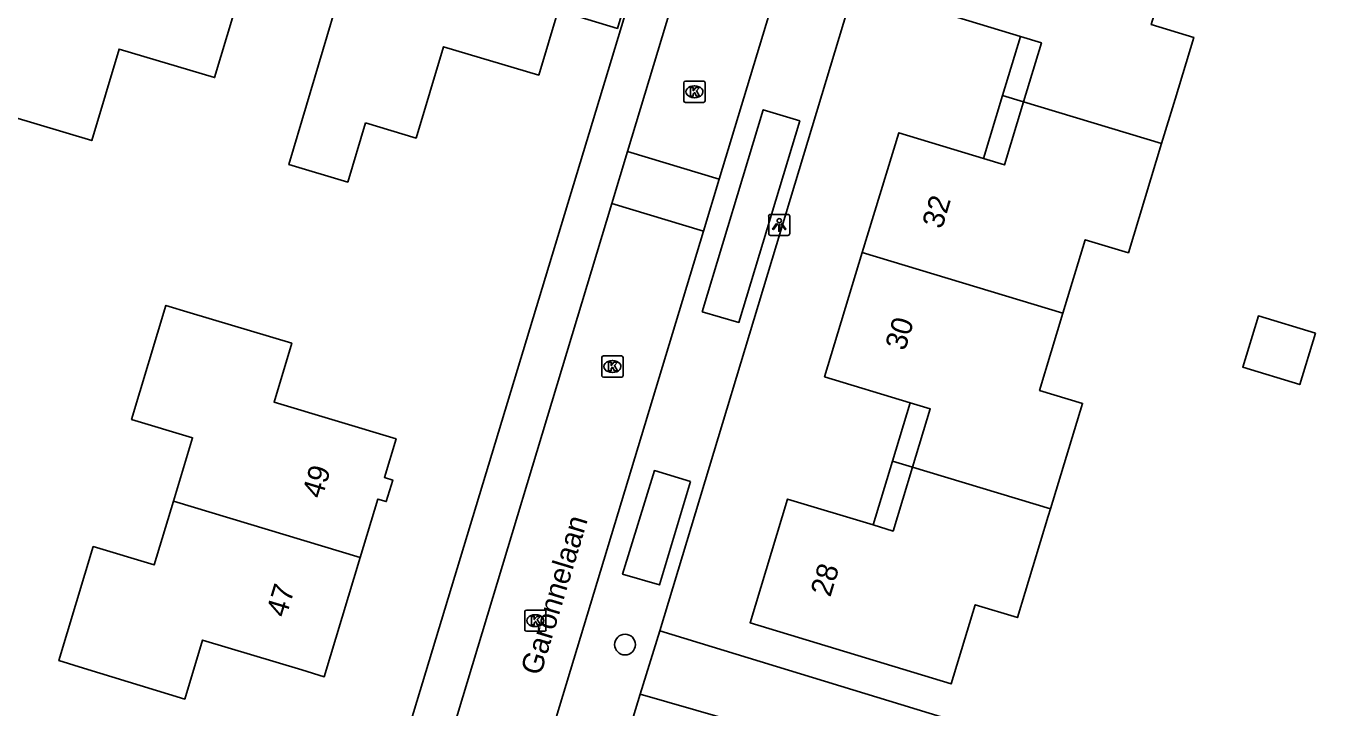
# Model space of a CAD drawing. Extents: x 157767 to 159171, y 387842 to 389425.
# Drawn here: x 158078.5 to 158139.9, y 388576.6 to 388608.8 of the extents above; entities that cross this region are included whole.
import ezdxf

# ---------------------------------------------------------------- set-up
doc = ezdxf.new("R2010")
doc.units = 0
for name, color, linetype in [('IMGEO_Boom', 7, 'Continuous'), ('IMGEO_Kolk', 7, 'Continuous'), ('IMGEO_Lichtpunt', 7, 'Continuous'), ('IMGEO_Openbare_ruimte_label', 7, 'Continuous'), ('IMGEO_Pand', 7, 'Continuous'), ('IMGEO_Pand_nummerreeks', 7, 'Continuous'), ('IMGEO_Pand_overbouw', 7, 'Continuous'), ('IMGEO_Rijbaan_lokaal_open', 7, 'Continuous'), ('IMGEO_Voetpad_open', 7, 'Continuous')]:
    doc.layers.add(name, color=color, linetype=linetype)

msp = doc.modelspace()

# ---------------------------------------------------------------- linework, layer by layer
at = {"layer": 'IMGEO_Boom'}
msp.add_circle((158106.717, 388579.61), 0.489, dxfattribs=at)
at = {"layer": 'IMGEO_Kolk'}
for p, q in [((158109.489, 388605.246), (158109.489, 388606.098)), ((158109.564, 388606.172), (158110.416, 388606.172)), ((158109.977, 388605.952), (158110.002, 388605.952)), ((158110.49, 388606.098), (158110.49, 388605.246)), ((158110.416, 388605.172), (158109.564, 388605.172)), ((158110, 388605.392), (158109.975, 388605.392)), ((158105.622, 388592.293), (158105.622, 388593.145)), ((158105.697, 388593.219), (158106.549, 388593.219)), ((158106.11, 388592.999), (158106.135, 388592.999)), ((158106.623, 388593.145), (158106.623, 388592.293)), ((158106.133, 388592.439), (158106.108, 388592.439)), ((158106.549, 388592.219), (158105.697, 388592.219)), ((158102.064, 388581.238), (158102.916, 388581.238)), ((158101.989, 388580.312), (158101.989, 388581.164)), ((158102.477, 388581.018), (158102.502, 388581.018)), ((158102.99, 388581.164), (158102.99, 388580.312)), ((158102.916, 388580.238), (158102.064, 388580.238)), ((158102.5, 388580.458), (158102.475, 388580.458))]:
    msp.add_line(p, q, dxfattribs=at)
for points in [[(158109.489, 388605.246), (158109.489, 388606.098)], [(158109.564, 388606.172), (158110.416, 388606.172)], [(158109.81, 388605.872), (158109.933, 388605.872), (158109.933, 388605.721), (158110.063, 388605.872), (158110.227, 388605.872), (158110.081, 388605.721), (158110.234, 388605.472), (158110.082, 388605.472), (158109.997, 388605.636), (158109.933, 388605.569), (158109.933, 388605.472), (158109.81, 388605.472), (158109.81, 388605.872)], [(158110.49, 388606.098), (158110.49, 388605.246)], [(158110.416, 388605.172), (158109.564, 388605.172)], [(158105.622, 388592.293), (158105.622, 388593.145)], [(158105.697, 388593.219), (158106.549, 388593.219)], [(158105.943, 388592.919), (158106.066, 388592.919), (158106.066, 388592.768), (158106.196, 388592.919), (158106.36, 388592.919), (158106.214, 388592.768), (158106.367, 388592.519), (158106.215, 388592.519), (158106.13, 388592.683), (158106.066, 388592.616), (158106.066, 388592.519), (158105.943, 388592.519), (158105.943, 388592.919)], [(158106.623, 388593.145), (158106.623, 388592.293)], [(158106.549, 388592.219), (158105.697, 388592.219)], [(158102.064, 388581.238), (158102.916, 388581.238)], [(158101.989, 388580.312), (158101.989, 388581.164)], [(158102.31, 388580.938), (158102.433, 388580.938), (158102.433, 388580.787), (158102.563, 388580.938), (158102.727, 388580.938), (158102.581, 388580.787), (158102.734, 388580.538), (158102.582, 388580.538), (158102.497, 388580.702), (158102.433, 388580.635), (158102.433, 388580.538), (158102.31, 388580.538), (158102.31, 388580.938)], [(158102.99, 388581.164), (158102.99, 388580.312)], [(158102.916, 388580.238), (158102.064, 388580.238)]]:
    msp.add_lwpolyline(points, dxfattribs=at)
for centre, start, end in [((158109.566, 388606.096), 91.55205, 178.44795), ((158109.566, 388606.096), 91.55205, 178.44795), ((158110.414, 388606.096), 1.55205, 88.44795), ((158110.414, 388606.096), 1.55205, 88.44795), ((158109.566, 388605.248), 181.55205, 268.44795), ((158109.566, 388605.248), 181.55205, 268.44795), ((158110.414, 388605.248), 271.55205, 358.44795), ((158110.414, 388605.248), 271.55205, 358.44795), ((158105.699, 388593.143), 91.55205, 178.44795), ((158105.699, 388593.143), 91.55205, 178.44795), ((158106.547, 388593.143), 1.55205, 88.44795), ((158106.547, 388593.143), 1.55205, 88.44795), ((158105.699, 388592.295), 181.55205, 268.44795), ((158105.699, 388592.295), 181.55205, 268.44795), ((158106.547, 388592.295), 271.55205, 358.44795), ((158106.547, 388592.295), 271.55205, 358.44795), ((158102.066, 388581.162), 91.55205, 178.44795), ((158102.066, 388581.162), 91.55205, 178.44795), ((158102.914, 388581.162), 1.55205, 88.44795), ((158102.914, 388581.162), 1.55205, 88.44795), ((158102.066, 388580.314), 181.55205, 268.44795), ((158102.066, 388580.314), 181.55205, 268.44795), ((158102.914, 388580.314), 271.55205, 358.44795), ((158102.914, 388580.314), 271.55205, 358.44795)]:
    msp.add_arc(centre, 0.0765, start, end, dxfattribs=at)
for centre, major_axis, ratio, start_param, end_param in [((158109.976, 388605.672), (-0.387, 0.002), 0.722429, 4.712389, 7.853982), ((158110.001, 388605.672), (-0.39, 0.002), 0.717154, 1.570796, 4.712389), ((158106.109, 388592.719), (-0.387, 0.002), 0.722429, 4.712389, 7.853982), ((158106.134, 388592.719), (-0.39, 0.002), 0.717154, 1.570796, 4.712389), ((158102.476, 388580.738), (-0.387, 0.002), 0.722429, 4.712389, 7.853982), ((158102.501, 388580.738), (-0.39, 0.002), 0.717154, 1.570796, 4.712389)]:
    msp.add_ellipse(centre, major_axis=major_axis, ratio=ratio, start_param=start_param, end_param=end_param, dxfattribs=at)
at = {"layer": 'IMGEO_Lichtpunt'}
for p, q in [((158113.49, 388599.8), (158113.49, 388598.993)), ((158113.49, 388599.8), (158113.49, 388598.993)), ((158114.392, 388599.895), (158113.584, 388599.895)), ((158114.392, 388599.895), (158113.584, 388599.895)), ((158114.486, 388598.993), (158114.486, 388599.8)), ((158114.486, 388598.993), (158114.486, 388599.8)), ((158113.584, 388598.899), (158114.392, 388598.899)), ((158113.584, 388598.899), (158114.392, 388598.899))]:
    msp.add_line(p, q, dxfattribs=at)
for points in [[(158113.864, 388599.464), (158113.903, 388599.436), (158113.715, 388599.174), (158113.677, 388599.201), (158113.864, 388599.464)], [(158113.966, 388599.416), (158114.013, 388599.416), (158114.013, 388599.094), (158113.966, 388599.094), (158113.966, 388599.416)], [(158114.076, 388599.436), (158114.114, 388599.463), (158114.301, 388599.201), (158114.262, 388599.173), (158114.076, 388599.436)]]:
    msp.add_lwpolyline(points, dxfattribs=at)
msp.add_circle((158113.989, 388599.598), 0.0994, dxfattribs=at)
for centre, start, end in [((158113.584, 388599.8), 90, 180), ((158113.584, 388599.8), 90, 180), ((158114.392, 388599.8), 0, 90), ((158114.392, 388599.8), 0, 90), ((158113.584, 388598.993), 180, 270), ((158113.584, 388598.993), 180, 270), ((158114.392, 388598.993), 270, 0), ((158114.392, 388598.993), 270, 360)]:
    msp.add_arc(centre, 0.0946, start, end, dxfattribs=at)
at = {"layer": 'IMGEO_Pand'}
for points in [[(158132.014, 388603.229), (158132.651, 388605.327), (158133.533, 388608.235), (158131.528, 388608.844), (158132.654, 388612.554), (158131.877, 388612.79), (158132.331, 388614.286), (158125.578, 388620.401), (158125.498, 388620.309), (158123.945, 388615.198), (158123.177, 388615.431), (158121.373, 388609.487), (158125.364, 388608.277), (158126.349, 388607.978), (158125.508, 388605.204)], [(158076.409, 388604.909), (158077.293, 388607.881), (158078.719, 388612.673), (158081.643, 388611.804), (158082.157, 388613.529), (158083.569, 388618.273), (158088.009, 388616.965), (158088.103, 388617.258), (158089.358, 388616.898), (158089.258, 388616.577), (158090.34, 388616.259), (158088.902, 388611.471), (158087.362, 388606.343), (158082.858, 388607.684), (158081.574, 388603.371), (158076.409, 388604.909)], [(158094.472, 388604.207), (158093.645, 388601.415), (158090.868, 388602.238), (158091.697, 388605.035), (158094.005, 388612.821), (158096.93, 388611.955), (158097.451, 388613.678), (158098.871, 388618.376), (158103.3, 388617.065), (158103.399, 388617.364), (158104.63, 388616.998), (158104.538, 388616.692), (158105.609, 388616.37), (158104.665, 388613.208), (158107.469, 388612.371), (158106.361, 388608.662), (158103.557, 388609.499), (158102.649, 388606.457), (158098.15, 388607.799), (158096.865, 388603.493), (158094.472, 388604.207)], [(158117.905, 388598.09), (158119.62, 388603.741), (158123.619, 388602.527), (158124.605, 388602.228), (158125.508, 388605.204)], [(158125.508, 388605.204), (158132.014, 388603.229)], [(158132.014, 388603.229), (158130.451, 388598.081), (158128.417, 388598.698), (158127.364, 388595.229)], [(158120.269, 388587.972), (158121.105, 388590.729), (158120.159, 388591.016), (158116.129, 388592.239), (158117.905, 388598.09)], [(158127.364, 388595.229), (158117.905, 388598.09)], [(158085.423, 388586.365), (158086.325, 388589.36), (158083.45, 388590.226), (158085.071, 388595.603), (158086.217, 388595.258), (158091.005, 388593.818), (158090.168, 388591.039), (158095.919, 388589.307), (158095.369, 388587.488), (158095.761, 388587.37), (158095.454, 388586.355), (158095.061, 388586.473), (158094.229, 388583.718)], [(158127.364, 388595.229), (158126.262, 388591.597), (158128.288, 388590.981), (158126.781, 388586.016)], [(158139.271, 388594.29), (158138.534, 388591.865), (158135.842, 388592.683), (158136.579, 388595.107), (158139.271, 388594.29)], [(158126.781, 388586.016), (158126.675, 388585.666), (158125.222, 388580.881), (158123.231, 388581.485), (158122.1, 388577.758), (158112.61, 388580.639), (158114.381, 388586.474), (158118.41, 388585.251), (158119.356, 388584.964), (158120.269, 388587.972)], [(158120.269, 388587.972), (158126.781, 388586.016)], [(158094.229, 388583.718), (158092.531, 388578.098), (158091.478, 388578.414), (158086.79, 388579.822), (158085.958, 388577.042), (158081.177, 388578.505), (158080.025, 388578.857), (158081.645, 388584.234), (158084.52, 388583.369), (158085.423, 388586.365)], [(158094.229, 388583.718), (158085.423, 388586.365)]]:
    msp.add_lwpolyline(points, dxfattribs=at)
at = {"layer": 'IMGEO_Pand_overbouw'}
for points in [[(158125.364, 388608.277), (158124.522, 388605.503), (158125.508, 388605.204), (158126.349, 388607.978)], [(158123.619, 388602.527), (158124.605, 388602.228), (158125.508, 388605.204), (158124.522, 388605.503)], [(158120.159, 388591.016), (158119.323, 388588.259), (158120.269, 388587.972), (158121.105, 388590.729)], [(158120.269, 388587.972), (158119.323, 388588.259), (158118.41, 388585.251), (158119.356, 388584.964)]]:
    msp.add_lwpolyline(points, close=True, dxfattribs=at)
at = {"layer": 'IMGEO_Rijbaan_lokaal_open'}
for points in [[(158121.909, 388625.102), (158116.908, 388620.535), (158111.159, 388601.555)], [(158106.836, 388602.865), (158112.707, 388622.305)], [(158106.093, 388600.404), (158106.836, 388602.865)], [(158106.836, 388602.865), (158111.159, 388601.555)], [(158111.159, 388601.555), (158110.414, 388599.095)], [(158084.853, 388551.014), (158078.779, 388560.955), (158097.656, 388572.467), (158106.093, 388600.404)], [(158110.414, 388599.095), (158106.093, 388600.404)], [(158088.768, 388553.399), (158090.419, 388562.647), (158101.38, 388569.269), (158110.414, 388599.095)]]:
    msp.add_lwpolyline(points, dxfattribs=at)
at = {"layer": 'IMGEO_Voetpad_open'}
for points in [[(158121.909, 388625.102), (158108.361, 388580.257)], [(158110.825, 388622.857), (158096.009, 388573.979), (158095.729, 388573.163), (158091.518, 388574.404)], [(158110.355, 388595.306), (158113.238, 388604.824), (158114.959, 388604.302), (158112.085, 388594.8), (158110.355, 388595.306)], [(158109.801, 388587.294), (158108.338, 388582.421), (158106.6, 388582.931), (158108.105, 388587.816), (158109.801, 388587.294)], [(158108.361, 388580.257), (158107.425, 388577.281)], [(158108.361, 388580.257), (158121.628, 388576.204), (158144.712, 388569.153), (158156.041, 388565.692)], [(158107.425, 388577.281), (158103.113, 388563.067), (158100.969, 388561.783)], [(158111.31, 388576.163), (158107.425, 388577.281)]]:
    msp.add_lwpolyline(points, dxfattribs=at)

# ---------------------------------------------------------------- texts
at = {"layer": 'IMGEO_Openbare_ruimte_label'}
msp.add_text('Garonnelaan', height=1, rotation=73.1416, dxfattribs=at).set_placement((158102.73, 388578.107))
at = {"layer": 'IMGEO_Pand_nummerreeks'}
for s, rotation, p in [('32', 73.1163, (158121.66, 388599.169)), ('30', 73.1163, (158119.917, 388593.424)), ('49', 73.17575, (158092.422, 388586.451)), ('28', 73.11626, (158116.395, 388581.816)), ('47', 73.18858, (158090.729, 388580.846))]:
    msp.add_text(s, height=1, rotation=rotation, dxfattribs=at).set_placement(p)

doc.saveas('drawing.dxf')
